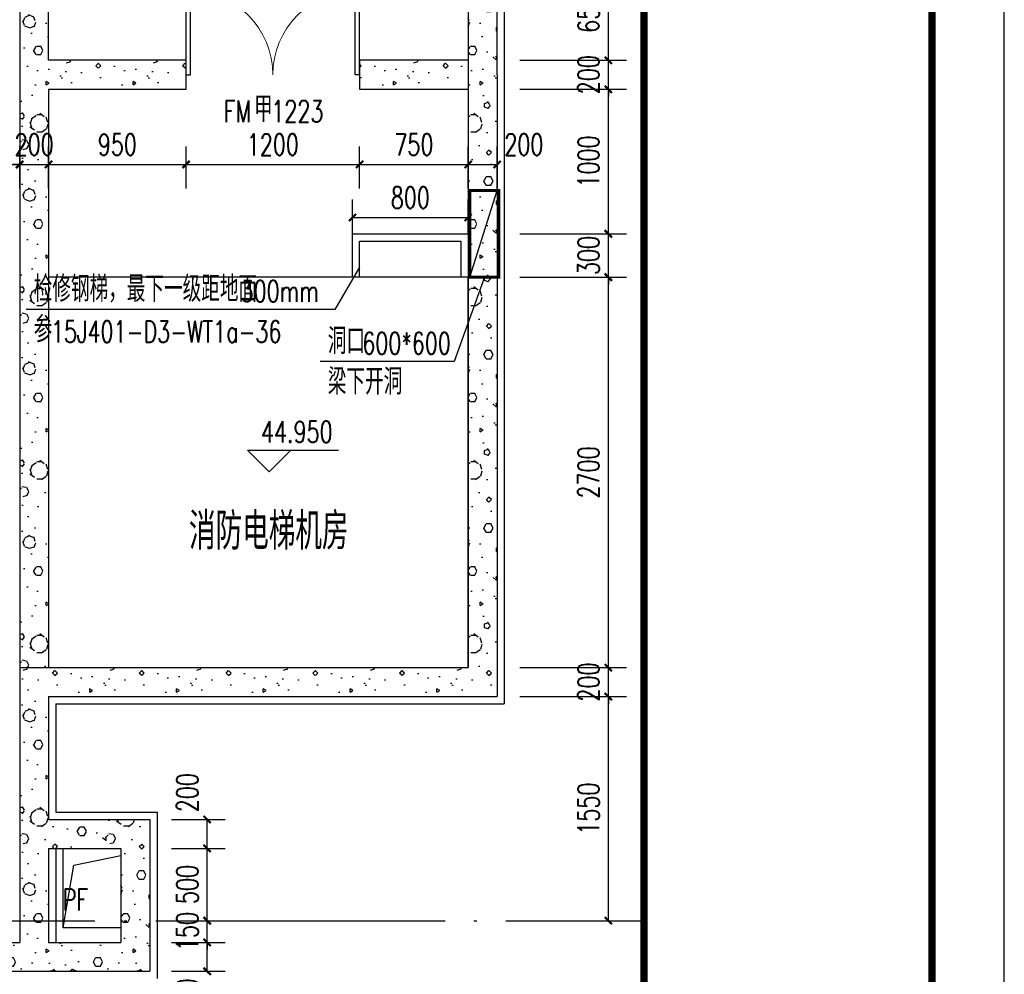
# Model space of a CAD drawing. Extents: x 797781 to 1255204, y 21234 to 1024248.
# Tile 836 of 1056: x 1181403 to 1188209, y 520887 to 527489. Entities that reach past the tile are written whole.
import ezdxf

# ---------------------------------------------------------------- set-up
doc = ezdxf.new("R2010")
doc.units = 0
doc.header["$LTSCALE"] = 1000
doc.header["$MEASUREMENT"] = 0
doc.linetypes.add('230303生产综合楼-平面图_t8$0$DOTE', pattern=[2.42, 2, -0.2, 0.02, -0.2])
for name, color, linetype in [('230303生产综合楼-平面图_t8$0$AXIS', 3, 'Continuous'), ('230303生产综合楼-平面图_t8$0$DIM_ELEV', 3, 'Continuous'), ('230303生产综合楼-平面图_t8$0$DOOR_FIRE', 4, 'Continuous'), ('230303生产综合楼-平面图_t8$0$DOOR_FIRE_TEXT', 7, 'Continuous'), ('230303生产综合楼-平面图_t8$0$DOTE', 1, '230303生产综合楼-平面图_t8$0$DOTE'), ('230303生产综合楼-平面图_t8$0$H-楼板留洞', 6, 'Continuous'), ('230303生产综合楼-平面图_t8$0$PUB_DIM', 3, 'Continuous'), ('230303生产综合楼-平面图_t8$0$PUB_HATCH', 8, 'Continuous'), ('230303生产综合楼-平面图_t8$0$PUB_TEXT', 7, 'Continuous'), ('230303生产综合楼-平面图_t8$0$SURFACE', 6, 'Continuous'), ('230303生产综合楼-平面图_t8$0$WALL', 40, 'Continuous'), ('230303生产综合楼-平面图_t8$0$条件', 7, 'Continuous'), ('230303生产综合楼-平面图_t8$0$板洞', 6, 'Continuous'), ('DIM_LEAD', 3, 'Continuous'), ('PUB_TEXT', 7, 'Continuous'), ('PUB_TITLE', 4, 'Continuous')]:
    doc.layers.add(name, color=color, linetype=linetype)
doc.styles.add('230303生产综合楼-平面图_t8$0$_TCH_DIM', font='SIMPLEX', dxfattribs={"bigfont": 'GBCBIG'})
doc.styles.add('230303生产综合楼-平面图_T8$0$_TCH_DIM_T3', font='SIMPLEX', dxfattribs={"width": 0.705882, "bigfont": 'GBCBIG'})
doc.styles.add('230303生产综合楼-平面图_t8$0$_TCH_WINDOW', font='SIMPLEX', dxfattribs={"height": 3.5, "bigfont": 'GBCBIG'})
doc.styles.add('_TCH_DIM', font='SIMPLEX', dxfattribs={"bigfont": 'GBCBIG'})
doc.dimstyles.new('230303生产综合楼-平面图_T8$0$_TCH_ARCH&&50', dxfattribs={"dimtxt": 148.75, "dimasz": 50, "dimexe": 125, "dimexo": 150, "dimgap": 63.125, "dimtad": 1, "dimdec": 0, "dimzin": 0, "dimdsep": 46, "dimtxsty": '230303生产综合楼-平面图_T8$0$_TCH_DIM_T3', "dimblk": '230303生产综合楼-平面图_t8$0$_ArchTick', "dimcen": 0.09, "dimclrt": 7, "dimazin": 2, "dimtfac": 1, "dimtdec": 0, "dimtix": 1, "dimtmove": 2, "dimatfit": 3, "dimfxl": 1, "dimtolj": 1, "dimtzin": 0, "dimarcsym": 0})
pattern_1 = [(0, (177, -183), (300, 600), [0, -600]), (0, (-174, -264), (300, 600), [0, -600]), (0, (21, -270), (300, 600), [0, -600]), (0, (234, -93), (300, 600), [0, -600]), (0, (-15, -300), (300, 600), [0, -600]), (0, (294, 285), (300, 600), [0, -600]), (0, (111, 237), (300, 600), [0, -600]), (0, (207, 162), (300, 600), [0, -600]), (0, (-282, 150), (300, 600), [0, -600]), (0, (12, 123), (300, 600), [0, -600]), (0, (-102, -30), (300, 600), [0, -600]), (0, (-96, -255), (300, 600), [0, -600]), (0, (129, -279), (300, 600), [0, -600]), (0, (294, -15), (300, 600), [0, -600]), (0, (-267, -108), (300, 600), [0, -600]), (0, (-216, -6), (300, 600), [0, -600]), (0, (18, -48), (300, 600), [0, -600]), (0, (-66, -135), (300, 600), [0, -600]), (0, (-114, 63), (300, 600), [0, -600]), (0, (-39, 288), (300, 600), [0, -600]), (0, (-243, -234), (300, 600), [0, -600]), (0, (87, 165), (300, 600), [0, -600]), (0, (-192, 174), (300, 600), [0, -600]), (0, (-240, 252), (300, 600), [0, -600]), (130.601294, (257.143, 97.143), (-1499.9999834, 1800.0000079), [26.34155, -11037.111]), (18.434949, (214.29, 108.57), (1499.9999945, 599.9999956), [27.10524, -3767.6279]), (90, (214.3, 82.86), (300, 600), [25.71428, -1174.28565]), (161.565051, (240, 74.29), (-1500.0000076, 599.999955), [27.10524, -3767.6279]), (53.130102, (240, 74.29), (300.000001, 600), [28.57143, -2971.4285]), (135, (262.86, -231.43), (-300.000036, 599.99996), [24.24366, -1672.8126]), (45, (228.57, -231.43), (299.999998, 599.999998), [24.24366, -1672.8126]), (135, (245.71, -248.57), (-300.000036, 599.99996), [24.24366, -1672.8126]), (45, (245.71, -248.57), (299.999998, 599.999998), [24.24366, -1672.8126]), (116.56505, (-25.7, 171.43), (-5e-05, 1199.99997), [31.94383, -638.8765]), (180, (-40, 200), (-300, 600), [34.28572, -565.71425]), (63.43495, (-88.57, 171.43), (3e-06, 1200), [31.94383, -638.8765]), (116.56505, (-74.3, 142.86), (-5e-05, 1199.99997), [31.94383, -638.8765]), (0, (-74.3, 142.86), (300, 600), [34.28572, -565.71425]), (63.43495, (-40, 142.86), (3e-06, 1200), [31.94383, -638.8765]), (107.102728, (200, -31.429), (-899.9999656, 3000.00000484), [38.86135, -16282.9025]), (143.972626, (188.57, 5.714), (-5699.9999277, 4199.9999952), [38.86135, -8122.02]), (180, (157.14, 28.6), (-300, 600), [37.14286, -562.8571]), (36.0273733, (88.57, 5.714), (5699.9999579, 4199.9999547), [38.86135, -8122.02]), (71.565051, (77.14, -28.57), (900.0000046, 2999.999995), [36.14032, -3758.5928]), (107.102728, (88.571, -65.714), (-899.9999656, 3000.00000484), [38.86135, -16282.9025]), (143.972626, (120, -88.57), (-5699.9999277, 4199.9999952), [38.86135, -8122.02]), (0, (120, -88.6), (300, 600), [37.14286, -562.8571]), (36.0273733, (157.143, -88.57), (5699.9999579, 4199.9999547), [38.86135, -8122.02]), (71.565051, (188.57, -65.71), (900.0000046, 2999.999995), [36.14032, -3758.5928]), (150.255118, (205.714, 248.57), (-900.000002, 599.9999926), [23.03502, -4814.3196]), (90, (185.7, 237.14), (300, 600), [22.85714, -1177.14275]), (29.744881, (185.714, 237.14), (900.0000005, 599.999997), [23.03502, -4814.3196]), (116.56505, (65.7, -177.14), (-5e-05, 1199.99997), [31.94383, -638.8765]), (168.690067, (51.43, -148.57), (-2700.000002, 599.999985), [29.13725, -6089.6855]), (41.185925, (0, -162.857), (7499.99995456, 6599.9999423), [30.37184, -12725.802]), (90, (0, -191.43), (300, 600), [28.57143, -1171.4285]), (138.814074, (22.857, -211.429), (-7499.9998667, 6600.00004204), [30.37184, -12725.802]), (16.6992442, (22.857, -211.429), (9899.9999255, 2999.9999686), [29.82945, -12498.5375]), (60.945396, (51.43, -202.857), (299.9999992, 599.9999947), [29.41609, -12325.3395]), (109.983106, (-185.714, 74.286), (-1500.00000565, 4199.9999889), [33.442, -14012.1975]), (155.556045, (-197.143, 105.714), (-3900.00001487, 1799.9999626), [34.52299, -14465.1315]), (24.4439547, (-260, 105.714), (3900.00000195, 1799.99999134), [34.52299, -14465.1315]), (70.0168934, (-271.429, 74.286), (1500.0000045, 4199.9999896), [33.442, -14012.1975]), (109.983106, (-260, 42.857), (-1500.00000565, 4199.9999889), [33.442, -14012.1975]), (160.016893, (-228.57, 31.43), (-1500.0000009, 599.9999727), [33.442, -6989.3775]), (19.9831065, (-228.57, 31.43), (1499.9999918, 599.999999), [33.442, -6989.3775]), (70.0168934, (-197.143, 42.857), (1500.0000045, 4199.9999896), [33.442, -14012.1975]), (122.005383, (37.14, 20), (-300.0000403, 599.9999694), [26.95423, -5633.434]), (18.434949, (-2.86, 34.29), (1499.9999945, 599.9999956), [27.10524, -3767.6279]), (90, (-2.86, 8.57), (300, 600), [25.71428, -1174.28565]), (161.565051, (22.86, 0), (-1500.0000076, 599.999955), [27.10524, -3767.6279]), (54.4623222, (22.857, 0), (2099.999997, 2999.9999955), [24.57807, -10298.2115]), (116.56505, (-137.14, -125.7), (-5e-05, 1199.99997), [31.94383, -638.8765]), (180, (-151.4, -97.14), (-300, 600), [31.42857, -568.5714]), (59.0362434, (-200, -125.714), (300.000001, 599.999997), [33.31973, -6963.822]), (120.963756, (-182.857, -154.286), (-300.000041, 599.9999724), [33.31973, -6963.822]), (0, (-182.86, -154.3), (300, 600), [31.42857, -568.5714]), (63.43495, (-151.43, -154.3), (3e-06, 1200), [31.94383, -638.8765])]

# ---------------------------------------------------------------- blocks, each defined once
blk = doc.blocks.new('*U66')
at = {"layer": '230303生产综合楼-平面图_t8$0$H-楼板留洞', "ltscale": 0.5, "const_width": 20}
blk.add_lwpolyline([(10.6, 200), (10.6, 0), (610.6, 0), (610.6, 200)], close=True, dxfattribs=at)
blk = doc.blocks.new('230303生产综合楼-平面图_t8$0$_ArchTick')
at = {"color": 0, "linetype": 'ByBlock', "const_width": 0.3}
blk.add_lwpolyline([(-0.5, -0.5), (0.5, 0.5)], dxfattribs=at)
blk = doc.blocks.new('*D3319')
at = {"layer": '230303生产综合楼-平面图_t8$0$AXIS', "color": 0, "lineweight": -2, "transparency": 16777216}
for p, q in [((1182453.2, 521107.7), (1182824.1, 521107.7)), ((1182699.1, 520907.7), (1182699.1, 521107.7)), ((1182453.2, 520907.7), (1182824.1, 520907.7))]:
    blk.add_line(p, q, dxfattribs=at)
at = {"layer": 'Defpoints', "color": 0, "transparency": 16777216}
for p in [(1182303.2, 521107.7), (1182699.1, 521107.7), (1182303.2, 520907.7)]:
    blk.add_point(p, dxfattribs=at)
at = {"layer": '230303生产综合楼-平面图_t8$0$AXIS', "color": 0, "lineweight": -2, "transparency": 16777216, "xscale": 50, "yscale": 50, "zscale": 50}
for p, rotation in [((1182699.1, 521107.7), 90), ((1182699.1, 520907.7), 270)]:
    blk.add_blockref('230303生产综合楼-平面图_t8$0$_ArchTick', p, dxfattribs=dict(at, rotation=rotation))
at = {"layer": '230303生产综合楼-平面图_t8$0$AXIS', "color": 7, "transparency": 16777216, "insert": (1182561.6, 520722.7), "char_height": 148.75, "attachment_point": 5, "rotation": 90, "style": '230303生产综合楼-平面图_T8$0$_TCH_DIM_T3'}
blk.add_mtext('\\A1;200', dxfattribs=at)
blk = doc.blocks.new('*D3320')
at = {"layer": '230303生产综合楼-平面图_t8$0$AXIS', "color": 0, "lineweight": -2, "transparency": 16777216}
for p, q in [((1182699.1, 521257.7), (1182699.1, 521307.7)), ((1182453.2, 521257.7), (1182824.1, 521257.7)), ((1182699.1, 521107.7), (1182699.1, 521257.7)), ((1182453.2, 521107.7), (1182824.1, 521107.7)), ((1182699.1, 521107.7), (1182699.1, 521057.7))]:
    blk.add_line(p, q, dxfattribs=at)
at = {"layer": 'Defpoints', "color": 0, "transparency": 16777216}
for p in [(1182303.2, 521257.7), (1182699.1, 521257.7), (1182303.2, 521107.7)]:
    blk.add_point(p, dxfattribs=at)
at = {"layer": '230303生产综合楼-平面图_t8$0$AXIS', "color": 0, "lineweight": -2, "transparency": 16777216, "xscale": 50, "yscale": 50, "zscale": 50}
for p, rotation in [((1182699.1, 521257.7), 270), ((1182699.1, 521107.7), 90)]:
    blk.add_blockref('230303生产综合楼-平面图_t8$0$_ArchTick', p, dxfattribs=dict(at, rotation=rotation))
at = {"layer": '230303生产综合楼-平面图_t8$0$AXIS', "color": 7, "transparency": 16777216, "insert": (1182561.6, 521182.7), "char_height": 148.75, "attachment_point": 5, "rotation": 90, "style": '230303生产综合楼-平面图_T8$0$_TCH_DIM_T3'}
blk.add_mtext('\\A1;150', dxfattribs=at)
blk = doc.blocks.new('*D3321')
at = {"layer": '230303生产综合楼-平面图_t8$0$AXIS', "color": 0, "lineweight": -2, "transparency": 16777216}
for p, q in [((1182453.2, 521757.7), (1182824.1, 521757.7)), ((1182699.1, 521257.7), (1182699.1, 521757.7)), ((1182453.2, 521257.7), (1182824.1, 521257.7))]:
    blk.add_line(p, q, dxfattribs=at)
at = {"layer": 'Defpoints', "color": 0, "transparency": 16777216}
for p in [(1182303.2, 521757.7), (1182699.1, 521757.7), (1182303.2, 521257.7)]:
    blk.add_point(p, dxfattribs=at)
at = {"layer": '230303生产综合楼-平面图_t8$0$AXIS', "color": 0, "lineweight": -2, "transparency": 16777216, "xscale": 50, "yscale": 50, "zscale": 50}
for p, rotation in [((1182699.1, 521757.7), 90), ((1182699.1, 521257.7), 270)]:
    blk.add_blockref('230303生产综合楼-平面图_t8$0$_ArchTick', p, dxfattribs=dict(at, rotation=rotation))
at = {"layer": '230303生产综合楼-平面图_t8$0$AXIS', "color": 7, "transparency": 16777216, "insert": (1182561.6, 521507.7), "char_height": 148.75, "attachment_point": 5, "rotation": 90, "style": '230303生产综合楼-平面图_T8$0$_TCH_DIM_T3'}
blk.add_mtext('\\A1;500', dxfattribs=at)
blk = doc.blocks.new('*D3322')
at = {"layer": '230303生产综合楼-平面图_t8$0$AXIS', "color": 0, "lineweight": -2, "transparency": 16777216}
for p, q in [((1182453.2, 521957.7), (1182824.1, 521957.7)), ((1182699.1, 521757.7), (1182699.1, 521957.7)), ((1182453.2, 521757.7), (1182824.1, 521757.7))]:
    blk.add_line(p, q, dxfattribs=at)
at = {"layer": 'Defpoints', "color": 0, "transparency": 16777216}
for p in [(1182303.2, 521957.7), (1182699.1, 521957.7), (1182303.2, 521757.7)]:
    blk.add_point(p, dxfattribs=at)
at = {"layer": '230303生产综合楼-平面图_t8$0$AXIS', "color": 0, "lineweight": -2, "transparency": 16777216, "xscale": 50, "yscale": 50, "zscale": 50}
for p, rotation in [((1182699.1, 521957.7), 90), ((1182699.1, 521757.7), 270)]:
    blk.add_blockref('230303生产综合楼-平面图_t8$0$_ArchTick', p, dxfattribs=dict(at, rotation=rotation))
at = {"layer": '230303生产综合楼-平面图_t8$0$AXIS', "color": 7, "transparency": 16777216, "insert": (1182561.6, 522142.7), "char_height": 148.75, "attachment_point": 5, "rotation": 90, "style": '230303生产综合楼-平面图_T8$0$_TCH_DIM_T3'}
blk.add_mtext('\\A1;200', dxfattribs=at)
blk = doc.blocks.new('*D4172')
at = {"layer": '230303生产综合楼-平面图_t8$0$PUB_DIM', "color": 0, "lineweight": -2, "transparency": 16777216}
for p, q in [((1183703.2, 526007.7), (1183703.2, 526245.7)), ((1184503.2, 526007.7), (1184503.2, 526245.7)), ((1183703.2, 526120.7), (1184503.2, 526120.7))]:
    blk.add_line(p, q, dxfattribs=at)
at = {"layer": 'Defpoints', "color": 0, "transparency": 16777216}
for p in [(1184503.2, 526120.7), (1183703.2, 525857.7), (1184503.2, 525857.7)]:
    blk.add_point(p, dxfattribs=at)
at = {"layer": '230303生产综合楼-平面图_t8$0$PUB_DIM', "color": 0, "lineweight": -2, "transparency": 16777216, "xscale": 50, "yscale": 50, "zscale": 50, "rotation": 180}
blk.add_blockref('230303生产综合楼-平面图_t8$0$_ArchTick', (1183703.2, 526120.7), dxfattribs=at)
at = {"layer": '230303生产综合楼-平面图_t8$0$PUB_DIM', "color": 0, "lineweight": -2, "transparency": 16777216, "xscale": 50, "yscale": 50, "zscale": 50}
blk.add_blockref('230303生产综合楼-平面图_t8$0$_ArchTick', (1184503.2, 526120.7), dxfattribs=at)
at = {"layer": '230303生产综合楼-平面图_t8$0$PUB_DIM', "color": 7, "transparency": 16777216, "insert": (1184103.2, 526258.2), "char_height": 148.75, "attachment_point": 5, "style": '230303生产综合楼-平面图_T8$0$_TCH_DIM_T3'}
blk.add_mtext('\\A1;800', dxfattribs=at)
blk = doc.blocks.new('*D4236')
at = {"layer": '230303生产综合楼-平面图_t8$0$PUB_DIM', "color": 0, "lineweight": -2, "transparency": 16777216}
for p, q in [((1184860.9, 522807.7), (1185597.3, 522807.7)), ((1185472.3, 521257.7), (1185472.3, 522807.7)), ((1184860.9, 521257.7), (1185597.3, 521257.7))]:
    blk.add_line(p, q, dxfattribs=at)
at = {"layer": 'Defpoints', "color": 0, "transparency": 16777216}
for p in [(1184710.9, 522807.7), (1185472.3, 522807.7), (1184710.9, 521257.7)]:
    blk.add_point(p, dxfattribs=at)
at = {"layer": '230303生产综合楼-平面图_t8$0$PUB_DIM', "color": 0, "lineweight": -2, "transparency": 16777216, "xscale": 50, "yscale": 50, "zscale": 50}
for p, rotation in [((1185472.3, 522807.7), 90), ((1185472.3, 521257.7), 270)]:
    blk.add_blockref('230303生产综合楼-平面图_t8$0$_ArchTick', p, dxfattribs=dict(at, rotation=rotation))
at = {"layer": '230303生产综合楼-平面图_t8$0$PUB_DIM', "color": 7, "transparency": 16777216, "insert": (1185334.8, 522032.7), "char_height": 148.75, "attachment_point": 5, "rotation": 90, "style": '230303生产综合楼-平面图_T8$0$_TCH_DIM_T3'}
blk.add_mtext('\\A1;1550', dxfattribs=at)
blk = doc.blocks.new('*D4237')
at = {"layer": '230303生产综合楼-平面图_t8$0$PUB_DIM', "color": 0, "lineweight": -2, "transparency": 16777216}
for p, q in [((1185472.3, 523007.7), (1185472.3, 523057.7)), ((1184860.9, 523007.7), (1185597.3, 523007.7)), ((1185472.3, 522807.7), (1185472.3, 523007.7)), ((1184860.9, 522807.7), (1185597.3, 522807.7)), ((1185472.3, 522807.7), (1185472.3, 522757.7))]:
    blk.add_line(p, q, dxfattribs=at)
at = {"layer": 'Defpoints', "color": 0, "transparency": 16777216}
for p in [(1184710.9, 523007.7), (1185472.3, 523007.7), (1184710.9, 522807.7)]:
    blk.add_point(p, dxfattribs=at)
at = {"layer": '230303生产综合楼-平面图_t8$0$PUB_DIM', "color": 0, "lineweight": -2, "transparency": 16777216, "xscale": 50, "yscale": 50, "zscale": 50}
for p, rotation in [((1185472.3, 523007.7), 270), ((1185472.3, 522807.7), 90)]:
    blk.add_blockref('230303生产综合楼-平面图_t8$0$_ArchTick', p, dxfattribs=dict(at, rotation=rotation))
at = {"layer": '230303生产综合楼-平面图_t8$0$PUB_DIM', "color": 7, "transparency": 16777216, "insert": (1185334.8, 522907.7), "char_height": 148.75, "attachment_point": 5, "rotation": 90, "style": '230303生产综合楼-平面图_T8$0$_TCH_DIM_T3'}
blk.add_mtext('\\A1;200', dxfattribs=at)
blk = doc.blocks.new('*D4238')
at = {"layer": '230303生产综合楼-平面图_t8$0$PUB_DIM', "color": 0, "lineweight": -2, "transparency": 16777216}
for p, q in [((1184860.9, 525707.7), (1185597.3, 525707.7)), ((1185472.3, 523007.7), (1185472.3, 525707.7)), ((1184860.9, 523007.7), (1185597.3, 523007.7))]:
    blk.add_line(p, q, dxfattribs=at)
at = {"layer": 'Defpoints', "color": 0, "transparency": 16777216}
for p in [(1184710.9, 525707.7), (1185472.3, 525707.7), (1184710.9, 523007.7)]:
    blk.add_point(p, dxfattribs=at)
at = {"layer": '230303生产综合楼-平面图_t8$0$PUB_DIM', "color": 0, "lineweight": -2, "transparency": 16777216, "xscale": 50, "yscale": 50, "zscale": 50}
for p, rotation in [((1185472.3, 525707.7), 90), ((1185472.3, 523007.7), 270)]:
    blk.add_blockref('230303生产综合楼-平面图_t8$0$_ArchTick', p, dxfattribs=dict(at, rotation=rotation))
at = {"layer": '230303生产综合楼-平面图_t8$0$PUB_DIM', "color": 7, "transparency": 16777216, "insert": (1185334.8, 524357.7), "char_height": 148.75, "attachment_point": 5, "rotation": 90, "style": '230303生产综合楼-平面图_T8$0$_TCH_DIM_T3'}
blk.add_mtext('\\A1;2700', dxfattribs=at)
blk = doc.blocks.new('*D4239')
at = {"layer": '230303生产综合楼-平面图_t8$0$PUB_DIM', "color": 0, "lineweight": -2, "transparency": 16777216}
for p, q in [((1185472.3, 526007.7), (1185472.3, 526057.7)), ((1184860.9, 526007.7), (1185597.3, 526007.7)), ((1185472.3, 525707.7), (1185472.3, 526007.7)), ((1184860.9, 525707.7), (1185597.3, 525707.7)), ((1185472.3, 525707.7), (1185472.3, 525657.7))]:
    blk.add_line(p, q, dxfattribs=at)
at = {"layer": 'Defpoints', "color": 0, "transparency": 16777216}
for p in [(1184710.9, 526007.7), (1185472.3, 526007.7), (1184710.9, 525707.7)]:
    blk.add_point(p, dxfattribs=at)
at = {"layer": '230303生产综合楼-平面图_t8$0$PUB_DIM', "color": 0, "lineweight": -2, "transparency": 16777216, "xscale": 50, "yscale": 50, "zscale": 50}
for p, rotation in [((1185472.3, 526007.7), 270), ((1185472.3, 525707.7), 90)]:
    blk.add_blockref('230303生产综合楼-平面图_t8$0$_ArchTick', p, dxfattribs=dict(at, rotation=rotation))
at = {"layer": '230303生产综合楼-平面图_t8$0$PUB_DIM', "color": 7, "transparency": 16777216, "insert": (1185334.8, 525857.7), "char_height": 148.75, "attachment_point": 5, "rotation": 90, "style": '230303生产综合楼-平面图_T8$0$_TCH_DIM_T3'}
blk.add_mtext('\\A1;300', dxfattribs=at)
blk = doc.blocks.new('*D4240')
at = {"layer": '230303生产综合楼-平面图_t8$0$PUB_DIM', "color": 0, "lineweight": -2, "transparency": 16777216}
for p, q in [((1184860.9, 527007.7), (1185597.3, 527007.7)), ((1185472.3, 526007.7), (1185472.3, 527007.7)), ((1184860.9, 526007.7), (1185597.3, 526007.7))]:
    blk.add_line(p, q, dxfattribs=at)
at = {"layer": 'Defpoints', "color": 0, "transparency": 16777216}
for p in [(1184710.9, 527007.7), (1185472.3, 527007.7), (1184710.9, 526007.7)]:
    blk.add_point(p, dxfattribs=at)
at = {"layer": '230303生产综合楼-平面图_t8$0$PUB_DIM', "color": 0, "lineweight": -2, "transparency": 16777216, "xscale": 50, "yscale": 50, "zscale": 50}
for p, rotation in [((1185472.3, 527007.7), 90), ((1185472.3, 526007.7), 270)]:
    blk.add_blockref('230303生产综合楼-平面图_t8$0$_ArchTick', p, dxfattribs=dict(at, rotation=rotation))
at = {"layer": '230303生产综合楼-平面图_t8$0$PUB_DIM', "color": 7, "transparency": 16777216, "insert": (1185334.8, 526507.7), "char_height": 148.75, "attachment_point": 5, "rotation": 90, "style": '230303生产综合楼-平面图_T8$0$_TCH_DIM_T3'}
blk.add_mtext('\\A1;1000', dxfattribs=at)
blk = doc.blocks.new('*D4241')
at = {"layer": '230303生产综合楼-平面图_t8$0$PUB_DIM', "color": 0, "lineweight": -2, "transparency": 16777216}
for p, q in [((1185472.3, 527207.7), (1185472.3, 527257.7)), ((1184860.9, 527207.7), (1185597.3, 527207.7)), ((1185472.3, 527007.7), (1185472.3, 527207.7)), ((1184860.9, 527007.7), (1185597.3, 527007.7)), ((1185472.3, 527007.7), (1185472.3, 526957.7))]:
    blk.add_line(p, q, dxfattribs=at)
at = {"layer": 'Defpoints', "color": 0, "transparency": 16777216}
for p in [(1184710.9, 527207.7), (1185472.3, 527207.7), (1184710.9, 527007.7)]:
    blk.add_point(p, dxfattribs=at)
at = {"layer": '230303生产综合楼-平面图_t8$0$PUB_DIM', "color": 0, "lineweight": -2, "transparency": 16777216, "xscale": 50, "yscale": 50, "zscale": 50}
for p, rotation in [((1185472.3, 527207.7), 270), ((1185472.3, 527007.7), 90)]:
    blk.add_blockref('230303生产综合楼-平面图_t8$0$_ArchTick', p, dxfattribs=dict(at, rotation=rotation))
at = {"layer": '230303生产综合楼-平面图_t8$0$PUB_DIM', "color": 7, "transparency": 16777216, "insert": (1185334.8, 527107.7), "char_height": 148.75, "attachment_point": 5, "rotation": 90, "style": '230303生产综合楼-平面图_T8$0$_TCH_DIM_T3'}
blk.add_mtext('\\A1;200', dxfattribs=at)
blk = doc.blocks.new('*D4242')
at = {"layer": '230303生产综合楼-平面图_t8$0$PUB_DIM', "color": 0, "lineweight": -2, "transparency": 16777216}
for p, q in [((1184860.9, 527857.7), (1185597.3, 527857.7)), ((1185472.3, 527207.7), (1185472.3, 527857.7)), ((1184860.9, 527207.7), (1185597.3, 527207.7))]:
    blk.add_line(p, q, dxfattribs=at)
at = {"layer": 'Defpoints', "color": 0, "transparency": 16777216}
for p in [(1184710.9, 527857.7), (1185472.3, 527857.7), (1184710.9, 527207.7)]:
    blk.add_point(p, dxfattribs=at)
at = {"layer": '230303生产综合楼-平面图_t8$0$PUB_DIM', "color": 0, "lineweight": -2, "transparency": 16777216, "xscale": 50, "yscale": 50, "zscale": 50}
for p, rotation in [((1185472.3, 527857.7), 90), ((1185472.3, 527207.7), 270)]:
    blk.add_blockref('230303生产综合楼-平面图_t8$0$_ArchTick', p, dxfattribs=dict(at, rotation=rotation))
at = {"layer": '230303生产综合楼-平面图_t8$0$PUB_DIM', "color": 7, "transparency": 16777216, "insert": (1185334.8, 527532.7), "char_height": 148.75, "attachment_point": 5, "rotation": 90, "style": '230303生产综合楼-平面图_T8$0$_TCH_DIM_T3'}
blk.add_mtext('\\A1;650', dxfattribs=at)
blk = doc.blocks.new('*D4251')
at = {"layer": '230303生产综合楼-平面图_t8$0$PUB_DIM', "color": 0, "lineweight": -2, "transparency": 16777216}
for p, q in [((1180053.2, 526322.2), (1180053.2, 526612.3)), ((1181403.2, 526322.2), (1181403.2, 526612.3)), ((1180053.2, 526487.3), (1181403.2, 526487.3))]:
    blk.add_line(p, q, dxfattribs=at)
at = {"layer": 'Defpoints', "color": 0, "transparency": 16777216}
for p in [(1181403.2, 526487.3), (1180053.2, 526172.2), (1181403.2, 526172.2)]:
    blk.add_point(p, dxfattribs=at)
at = {"layer": '230303生产综合楼-平面图_t8$0$PUB_DIM', "color": 0, "lineweight": -2, "transparency": 16777216, "xscale": 50, "yscale": 50, "zscale": 50, "rotation": 180}
blk.add_blockref('230303生产综合楼-平面图_t8$0$_ArchTick', (1180053.2, 526487.3), dxfattribs=at)
at = {"layer": '230303生产综合楼-平面图_t8$0$PUB_DIM', "color": 0, "lineweight": -2, "transparency": 16777216, "xscale": 50, "yscale": 50, "zscale": 50}
blk.add_blockref('230303生产综合楼-平面图_t8$0$_ArchTick', (1181403.2, 526487.3), dxfattribs=at)
at = {"layer": '230303生产综合楼-平面图_t8$0$PUB_DIM', "color": 7, "transparency": 16777216, "insert": (1180728.2, 526624.8), "char_height": 148.75, "attachment_point": 5, "style": '230303生产综合楼-平面图_T8$0$_TCH_DIM_T3'}
blk.add_mtext('\\A1;1350', dxfattribs=at)
blk = doc.blocks.new('*D4252')
at = {"layer": '230303生产综合楼-平面图_t8$0$PUB_DIM', "color": 0, "lineweight": -2, "transparency": 16777216}
for p, q in [((1181403.2, 526322.2), (1181403.2, 526612.3)), ((1181603.2, 526322.2), (1181603.2, 526612.3)), ((1181403.2, 526487.3), (1181353.2, 526487.3)), ((1181403.2, 526487.3), (1181603.2, 526487.3)), ((1181603.2, 526487.3), (1181653.2, 526487.3))]:
    blk.add_line(p, q, dxfattribs=at)
at = {"layer": 'Defpoints', "color": 0, "transparency": 16777216}
for p in [(1181603.2, 526487.3), (1181403.2, 526172.2), (1181603.2, 526172.2)]:
    blk.add_point(p, dxfattribs=at)
at = {"layer": '230303生产综合楼-平面图_t8$0$PUB_DIM', "color": 0, "lineweight": -2, "transparency": 16777216, "xscale": 50, "yscale": 50, "zscale": 50}
blk.add_blockref('230303生产综合楼-平面图_t8$0$_ArchTick', (1181403.2, 526487.3), dxfattribs=at)
at = {"layer": '230303生产综合楼-平面图_t8$0$PUB_DIM', "color": 0, "lineweight": -2, "transparency": 16777216, "xscale": 50, "yscale": 50, "zscale": 50, "rotation": 180}
blk.add_blockref('230303生产综合楼-平面图_t8$0$_ArchTick', (1181603.2, 526487.3), dxfattribs=at)
at = {"layer": '230303生产综合楼-平面图_t8$0$PUB_DIM', "color": 7, "transparency": 16777216, "insert": (1181503.2, 526624.8), "char_height": 148.75, "attachment_point": 5, "style": '230303生产综合楼-平面图_T8$0$_TCH_DIM_T3'}
blk.add_mtext('\\A1;200', dxfattribs=at)
blk = doc.blocks.new('*D4253')
at = {"layer": '230303生产综合楼-平面图_t8$0$PUB_DIM', "color": 0, "lineweight": -2, "transparency": 16777216}
for p, q in [((1181603.2, 526322.2), (1181603.2, 526612.3)), ((1182553.2, 526322.2), (1182553.2, 526612.3)), ((1181603.2, 526487.3), (1182553.2, 526487.3))]:
    blk.add_line(p, q, dxfattribs=at)
at = {"layer": 'Defpoints', "color": 0, "transparency": 16777216}
for p in [(1182553.2, 526487.3), (1181603.2, 526172.2), (1182553.2, 526172.2)]:
    blk.add_point(p, dxfattribs=at)
at = {"layer": '230303生产综合楼-平面图_t8$0$PUB_DIM', "color": 0, "lineweight": -2, "transparency": 16777216, "xscale": 50, "yscale": 50, "zscale": 50, "rotation": 180}
blk.add_blockref('230303生产综合楼-平面图_t8$0$_ArchTick', (1181603.2, 526487.3), dxfattribs=at)
at = {"layer": '230303生产综合楼-平面图_t8$0$PUB_DIM', "color": 0, "lineweight": -2, "transparency": 16777216, "xscale": 50, "yscale": 50, "zscale": 50}
blk.add_blockref('230303生产综合楼-平面图_t8$0$_ArchTick', (1182553.2, 526487.3), dxfattribs=at)
at = {"layer": '230303生产综合楼-平面图_t8$0$PUB_DIM', "color": 7, "transparency": 16777216, "insert": (1182078.2, 526624.8), "char_height": 148.75, "attachment_point": 5, "style": '230303生产综合楼-平面图_T8$0$_TCH_DIM_T3'}
blk.add_mtext('\\A1;950', dxfattribs=at)
blk = doc.blocks.new('*D4254')
at = {"layer": '230303生产综合楼-平面图_t8$0$PUB_DIM', "color": 0, "lineweight": -2, "transparency": 16777216}
for p, q in [((1182553.2, 526322.2), (1182553.2, 526612.3)), ((1183753.2, 526322.2), (1183753.2, 526612.3)), ((1182553.2, 526487.3), (1183753.2, 526487.3))]:
    blk.add_line(p, q, dxfattribs=at)
at = {"layer": 'Defpoints', "color": 0, "transparency": 16777216}
for p in [(1183753.2, 526487.3), (1182553.2, 526172.2), (1183753.2, 526172.2)]:
    blk.add_point(p, dxfattribs=at)
at = {"layer": '230303生产综合楼-平面图_t8$0$PUB_DIM', "color": 0, "lineweight": -2, "transparency": 16777216, "xscale": 50, "yscale": 50, "zscale": 50, "rotation": 180}
blk.add_blockref('230303生产综合楼-平面图_t8$0$_ArchTick', (1182553.2, 526487.3), dxfattribs=at)
at = {"layer": '230303生产综合楼-平面图_t8$0$PUB_DIM', "color": 0, "lineweight": -2, "transparency": 16777216, "xscale": 50, "yscale": 50, "zscale": 50}
blk.add_blockref('230303生产综合楼-平面图_t8$0$_ArchTick', (1183753.2, 526487.3), dxfattribs=at)
at = {"layer": '230303生产综合楼-平面图_t8$0$PUB_DIM', "color": 7, "transparency": 16777216, "insert": (1183153.2, 526624.8), "char_height": 148.75, "attachment_point": 5, "style": '230303生产综合楼-平面图_T8$0$_TCH_DIM_T3'}
blk.add_mtext('\\A1;1200', dxfattribs=at)
blk = doc.blocks.new('*D4255')
at = {"layer": '230303生产综合楼-平面图_t8$0$PUB_DIM', "color": 0, "lineweight": -2, "transparency": 16777216}
for p, q in [((1183753.2, 526322.2), (1183753.2, 526612.3)), ((1184503.2, 526322.2), (1184503.2, 526612.3)), ((1183753.2, 526487.3), (1184503.2, 526487.3))]:
    blk.add_line(p, q, dxfattribs=at)
at = {"layer": 'Defpoints', "color": 0, "transparency": 16777216}
for p in [(1184503.2, 526487.3), (1183753.2, 526172.2), (1184503.2, 526172.2)]:
    blk.add_point(p, dxfattribs=at)
at = {"layer": '230303生产综合楼-平面图_t8$0$PUB_DIM', "color": 0, "lineweight": -2, "transparency": 16777216, "xscale": 50, "yscale": 50, "zscale": 50, "rotation": 180}
blk.add_blockref('230303生产综合楼-平面图_t8$0$_ArchTick', (1183753.2, 526487.3), dxfattribs=at)
at = {"layer": '230303生产综合楼-平面图_t8$0$PUB_DIM', "color": 0, "lineweight": -2, "transparency": 16777216, "xscale": 50, "yscale": 50, "zscale": 50}
blk.add_blockref('230303生产综合楼-平面图_t8$0$_ArchTick', (1184503.2, 526487.3), dxfattribs=at)
at = {"layer": '230303生产综合楼-平面图_t8$0$PUB_DIM', "color": 7, "transparency": 16777216, "insert": (1184128.2, 526624.8), "char_height": 148.75, "attachment_point": 5, "style": '230303生产综合楼-平面图_T8$0$_TCH_DIM_T3'}
blk.add_mtext('\\A1;750', dxfattribs=at)
blk = doc.blocks.new('*D4256')
at = {"layer": '230303生产综合楼-平面图_t8$0$PUB_DIM', "color": 0, "lineweight": -2, "transparency": 16777216}
for p, q in [((1184503.2, 526322.2), (1184503.2, 526612.3)), ((1184703.2, 526322.2), (1184703.2, 526612.3)), ((1184503.2, 526487.3), (1184703.2, 526487.3))]:
    blk.add_line(p, q, dxfattribs=at)
at = {"layer": 'Defpoints', "color": 0, "transparency": 16777216}
for p in [(1184703.2, 526487.3), (1184503.2, 526172.2), (1184703.2, 526172.2)]:
    blk.add_point(p, dxfattribs=at)
at = {"layer": '230303生产综合楼-平面图_t8$0$PUB_DIM', "color": 0, "lineweight": -2, "transparency": 16777216, "xscale": 50, "yscale": 50, "zscale": 50, "rotation": 180}
blk.add_blockref('230303生产综合楼-平面图_t8$0$_ArchTick', (1184503.2, 526487.3), dxfattribs=at)
at = {"layer": '230303生产综合楼-平面图_t8$0$PUB_DIM', "color": 0, "lineweight": -2, "transparency": 16777216, "xscale": 50, "yscale": 50, "zscale": 50}
blk.add_blockref('230303生产综合楼-平面图_t8$0$_ArchTick', (1184703.2, 526487.3), dxfattribs=at)
at = {"layer": '230303生产综合楼-平面图_t8$0$PUB_DIM', "color": 7, "transparency": 16777216, "insert": (1184888.2, 526624.8), "char_height": 148.75, "attachment_point": 5, "style": '230303生产综合楼-平面图_T8$0$_TCH_DIM_T3'}
blk.add_mtext('\\A1;200', dxfattribs=at)
blk = doc.blocks.new('230303生产综合楼-平面图_t8$0$$DorLib2D$00000002')
for p, q in [((-0.5, 0), (-0.5, 0.4875)), ((-0.475, 0.4875), (-0.5, 0.4875)), ((-0.475, 0), (-0.475, 0.4875)), ((0.475, 0), (0.475, 0.4875)), ((0.475, 0.4875), (0.5, 0.4875)), ((0.5, 0), (0.5, 0.4875)), ((-0.5, 0), (-0.475, 0)), ((0.5, 0), (0.475, 0))]:
    blk.add_line(p, q)
at = {"lineweight": 13}
for centre, start, end in [((-0.4875, 0), 0, 88.5307), ((0.4875, 0), 91.4693, 180)]:
    blk.add_arc(centre, 0.4875, start, end, dxfattribs=at)

msp = doc.modelspace()

# ---------------------------------------------------------------- hatches: boundary and pattern name
at = {"layer": '230303生产综合楼-平面图_t8$0$PUB_HATCH'}
h = msp.add_hatch(dxfattribs=at)
h.set_pattern_fill('加气混凝土', color=256, scale=50, style=0)
h.set_pattern_definition(pattern_1)
h.paths.add_polyline_path([(1184703.2, 527107.7), (1184703.2, 527857.7), (1184503.2, 527857.7), (1184503.2, 527107.7)])
h = msp.add_hatch(dxfattribs=at)
h.set_pattern_fill('加气混凝土', color=256, scale=50, style=0)
h.set_pattern_definition(pattern_1)
h.paths.add_polyline_path([(1181603.2, 527207.7), (1181603.2, 527557.7), (1181403.2, 527557.7), (1181403.2, 527107.7), (1181536.5, 527107.7)])
h = msp.add_hatch(dxfattribs=at)
h.set_pattern_fill('加气混凝土', color=256, scale=50, style=0)
h.set_pattern_definition(pattern_1)
h.paths.add_polyline_path([(1181603.2, 527007.7), (1182553.2, 527007.7), (1182553.2, 527207.7), (1181603.2, 527207.7), (1181536.5, 527107.7)])
h = msp.add_hatch(dxfattribs=at)
h.set_pattern_fill('加气混凝土', color=256, scale=50, style=0)
h.set_pattern_definition(pattern_1)
h.paths.add_polyline_path([(1184503.2, 527207.7), (1183753.2, 527207.7), (1183753.2, 527007.7), (1184503.2, 527007.7)])
h = msp.add_hatch(dxfattribs=at)
h.set_pattern_fill('加气混凝土', color=256, scale=50, style=0)
h.set_pattern_definition(pattern_1)
h.paths.add_polyline_path([(1181536.5, 527107.7), (1181403.2, 527107.7), (1181403.2, 523007.7), (1181603.2, 523007.7), (1181603.2, 527007.7)])
h = msp.add_hatch(dxfattribs=at)
h.set_pattern_fill('加气混凝土', color=256, scale=50, style=0)
h.set_pattern_definition(pattern_1)
h.paths.add_polyline_path([(1184703.2, 527107.7), (1184503.2, 527107.7), (1184503.2, 523007.7), (1184703.2, 522807.7)])
h = msp.add_hatch(dxfattribs=at)
h.set_pattern_fill('加气混凝土', color=256, scale=50, style=0)
h.set_pattern_definition(pattern_1)
h.paths.add_polyline_path([(1181603.2, 522807.7), (1181403.2, 523007.7), (1181403.2, 521857.7), (1181536.5, 521857.7), (1181603.2, 521957.7)])
h = msp.add_hatch(dxfattribs=at)
h.set_pattern_fill('加气混凝土', color=256, scale=50, style=0)
h.set_pattern_definition(pattern_1)
h.paths.add_polyline_path([(1181403.2, 523007.7), (1181603.2, 522807.7), (1184703.2, 522807.7), (1184503.2, 523007.7)])
h = msp.add_hatch(dxfattribs=at)
h.set_pattern_fill('加气混凝土', color=256, scale=50, style=0)
h.set_pattern_definition(pattern_1)
h.paths.add_polyline_path([(1181536.5, 521857.7), (1181603.2, 521757.7), (1182103.2, 521757.7), (1182303.2, 521957.7), (1181603.2, 521957.7)])
h = msp.add_hatch(dxfattribs=at)
h.set_pattern_fill('加气混凝土', color=256, scale=50, style=0)
h.set_pattern_definition(pattern_1)
h.paths.add_polyline_path([(1182303.2, 521957.7), (1182103.2, 521757.7), (1182103.2, 521107.7), (1182303.2, 520907.7)])
h = msp.add_hatch(dxfattribs=at)
h.set_pattern_fill('加气混凝土', color=256, scale=50, style=0)
h.set_pattern_definition(pattern_1)
h.paths.add_polyline_path([(1181536.5, 521857.7), (1181403.2, 521857.7), (1181403.2, 521107.7), (1181503.2, 521041), (1181603.2, 521107.7), (1181603.2, 521757.7)])
h = msp.add_hatch(dxfattribs=at)
h.set_pattern_fill('加气混凝土', color=256, scale=50, style=0)
h.set_pattern_definition(pattern_1)
h.paths.add_polyline_path([(1178653.2, 521107.7), (1178653.2, 520907.7), (1181503.2, 520907.7), (1181503.2, 521041), (1181403.2, 521107.7)])
h = msp.add_hatch(dxfattribs=at)
h.set_pattern_fill('加气混凝土', color=256, scale=50, style=0)
h.set_pattern_definition(pattern_1)
h.paths.add_polyline_path([(1181503.2, 521041), (1181503.2, 520907.7), (1182303.2, 520907.7), (1182103.2, 521107.7), (1181603.2, 521107.7)])

# ---------------------------------------------------------------- linework, layer by layer
for points in [[(1183703.2, 525707.7), (1183703.2, 526007.7), (1184503.2, 526007.7), (1184503.2, 525707.7)], [(1183753.2, 525707.7), (1183753.2, 525957.7), (1184453.2, 525957.7), (1184453.2, 525707.7)]]:
    msp.add_lwpolyline(points)
at = {"layer": '230303生产综合楼-平面图_t8$0$DIM_ELEV'}
for p, q in [((1183128.2, 524361.1), (1182978.2, 524511.1)), ((1182978.2, 524511.1), (1183606.3, 524511.1)), ((1183128.2, 524361.1), (1183278.2, 524511.1))]:
    msp.add_line(p, q, dxfattribs=at)
at = {"layer": '230303生产综合楼-平面图_t8$0$DOTE'}
msp.add_line((1177503.2, 521257.7), (1185702.2, 521257.7), dxfattribs=at)
at = {"layer": '230303生产综合楼-平面图_t8$0$H-楼板留洞'}
msp.add_lwpolyline([(1181703.2, 521757.7), (1182103.2, 521757.7), (1182103.2, 521207.7), (1181703.2, 521207.7)], close=True, dxfattribs=at)
at = {"layer": '230303生产综合楼-平面图_t8$0$SURFACE'}
for p, q in [((1184753.2, 527857.7), (1184753.2, 527107.7)), ((1184753.2, 527107.7), (1184753.2, 522757.7)), ((1181653.2, 522757.7), (1181653.2, 522007.7)), ((1181653.2, 522757.7), (1184753.2, 522757.7)), ((1181653.2, 522007.7), (1182353.2, 522007.7)), ((1182353.2, 522007.7), (1182353.2, 520857.7)), ((1181653.2, 521757.7), (1181653.2, 521107.7))]:
    msp.add_line(p, q, dxfattribs=at)
at = {"layer": '230303生产综合楼-平面图_t8$0$WALL'}
for p, q in [((1184503.2, 527857.7), (1184503.2, 527107.7)), ((1184703.2, 527107.7), (1184703.2, 527857.7)), ((1181403.2, 527557.7), (1181403.2, 527107.7)), ((1181603.2, 527207.7), (1181603.2, 527557.7)), ((1182553.2, 527207.7), (1181603.2, 527207.7)), ((1182553.2, 527007.7), (1182553.2, 527207.7)), ((1184503.2, 527207.7), (1183753.2, 527207.7)), ((1183753.2, 527207.7), (1183753.2, 527007.7)), ((1181403.2, 527107.7), (1181403.2, 523007.7)), ((1184503.2, 527107.7), (1184503.2, 523007.7)), ((1184703.2, 527107.7), (1184703.2, 522807.7)), ((1181603.2, 527007.7), (1181603.2, 523007.7)), ((1181603.2, 527007.7), (1182553.2, 527007.7)), ((1183753.2, 527007.7), (1184503.2, 527007.7)), ((1181403.2, 523007.7), (1181403.2, 521857.7)), ((1181403.2, 523007.7), (1184503.2, 523007.7)), ((1181603.2, 522807.7), (1181603.2, 521957.7)), ((1181603.2, 522807.7), (1184703.2, 522807.7)), ((1181603.2, 521957.7), (1182303.2, 521957.7)), ((1182303.2, 521957.7), (1182303.2, 520907.7)), ((1181403.2, 521857.7), (1181403.2, 521107.7)), ((1181603.2, 521757.7), (1181603.2, 521107.7)), ((1181603.2, 521757.7), (1182103.2, 521757.7)), ((1182103.2, 521757.7), (1182103.2, 521107.7)), ((1178653.2, 521107.7), (1181403.2, 521107.7)), ((1181603.2, 521107.7), (1182103.2, 521107.7)), ((1178653.2, 520907.7), (1181503.2, 520907.7)), ((1181503.2, 520907.7), (1182303.2, 520907.7))]:
    msp.add_line(p, q, dxfattribs=at)
at = {"layer": '230303生产综合楼-平面图_t8$0$条件', "color": 1}
msp.add_lwpolyline([(1184515.8, 525707.7), (1184703.2, 526307.7)], dxfattribs=at)
at = {"layer": '230303生产综合楼-平面图_t8$0$板洞'}
msp.add_lwpolyline([(1184503.2, 525707.7), (1181603.2, 525707.7), (1181603.2, 523007.7), (1184503.2, 523007.7)], close=True, dxfattribs=at)
msp.add_lwpolyline([(1181703.2, 521207.7), (1181778, 521641.7), (1182103.2, 521707.7)], dxfattribs=at)
at = {"layer": 'DIM_LEAD'}
for p, q in [((1183753.2, 525777.8), (1183581.4, 525484.6)), ((1183753.2, 525777.8), (1183581.4, 525484.6)), ((1183753.2, 525777.8), (1183581.4, 525484.6)), ((1184615.8, 525707.7), (1184406.1, 525123.9)), ((1183581.4, 525484.6), (1181447.7, 525484.6)), ((1184406.1, 525123.9), (1183480.5, 525123.9))]:
    msp.add_line(p, q, dxfattribs=at)
at = {"layer": 'PUB_TITLE'}
msp.add_lwpolyline([(1146159.4, 503563.1), (1188209.4, 503563.1), (1188209.4, 533263.1), (1146159.4, 533263.1)], close=True, dxfattribs=at)
at = {"layer": 'PUB_TITLE', "const_width": 50}
msp.add_lwpolyline([(1147409.4, 504063.1), (1187709.4, 504063.1), (1187709.4, 532763.1), (1147409.4, 532763.1)], close=True, dxfattribs=at)
msp.add_lwpolyline([(1185718.5, 504063.1), (1185718.5, 532763.1)], dxfattribs=at)

# ---------------------------------------------------------------- block references
at = {"layer": '230303生产综合楼-平面图_t8$0$DOOR_FIRE', "xscale": 1200, "yscale": 1200, "zscale": 200, "rotation": 5.50263718e-08}
msp.add_blockref('230303生产综合楼-平面图_t8$0$$DorLib2D$00000002', (1183153.2, 527107.7), dxfattribs=at)
at = {"layer": '230303生产综合楼-平面图_t8$0$条件', "color": 1, "xscale": -1, "rotation": 270}
msp.add_blockref('*U66', (1184515.8, 525697), dxfattribs=at)

# ---------------------------------------------------------------- texts
at = {"layer": '230303生产综合楼-平面图_t8$0$DOOR_FIRE_TEXT', "style": '230303生产综合楼-平面图_t8$0$_TCH_WINDOW'}
msp.add_text('甲', height=178.7, rotation=0, dxfattribs=at).set_placement((1183023.6, 526780.2))
at = {"layer": '230303生产综合楼-平面图_t8$0$DOOR_FIRE_TEXT', "style": '230303生产综合楼-平面图_t8$0$_TCH_WINDOW', "width": 0.705882}
for s, p in [('FM', (1182813.6, 526780.2)), ('1223', (1183142.8, 526780.2))]:
    msp.add_text(s, height=148.75, rotation=0, dxfattribs=at).set_placement(p)
at = {"layer": '230303生产综合楼-平面图_t8$0$PUB_TEXT', "style": '230303生产综合楼-平面图_t8$0$_TCH_DIM', "width": 0.705882}
for s, p in [('44.950', (1183071.3, 524563.6)), ('PF', (1181700.5, 521328.7))]:
    msp.add_text(s, height=148.75, dxfattribs=at).set_placement(p)
at = {"layer": '230303生产综合楼-平面图_t8$0$PUB_TEXT', "style": '230303生产综合楼-平面图_t8$0$_TCH_DIM'}
msp.add_text('消防电梯机房', height=255.32, dxfattribs=at).set_placement((1182573.4, 523823.9))
at = {"layer": 'PUB_TEXT'}
for s, height, style, p in [('高混凝土挡沿', 178.72, '230303生产综合楼-平面图_t8$0$_TCH_DIM', (1180495.6, 527179)), ('检修钢梯，最下一级距地面', 178.723, '_TCH_DIM', (1181500.2, 525537.1)), ('参', 178.7, '_TCH_DIM', (1181500.2, 525257.1)), ('洞口', 178.72, '_TCH_DIM', (1183533, 525176.4)), ('梁下开洞', 178.72, '_TCH_DIM', (1183533, 524896.4))]:
    msp.add_text(s, height=height, dxfattribs=dict(at, style=style)).set_placement(p)
at = {"layer": 'PUB_TEXT', "style": '_TCH_DIM', "width": 0.705882}
for s, p in [('300mm', (1182930, 525537.1)), ('15J401-D3-WT1a-36', (1181619.4, 525257.1)), ('600*600', (1183771.3, 525176.4))]:
    msp.add_text(s, height=148.75, dxfattribs=at).set_placement(p)

# ---------------------------------------------------------------- dimensions: what is measured, and where the dimension line sits
at = {"layer": '230303生产综合楼-平面图_t8$0$AXIS'}
for base, p1, p2, picture, middle in [((1182699.1, 521957.7), (1182303.2, 521757.7), (1182303.2, 521957.7), '*D3322', (1182561.6, 522142.7)), ((1182699.1, 521107.7), (1182303.2, 520907.7), (1182303.2, 521107.7), '*D3319', (1182561.6, 520722.7))]:
    dim = msp.add_linear_dim(base=base, p1=p1, p2=p2, angle=90, dimstyle='230303生产综合楼-平面图_T8$0$_TCH_ARCH&&50', dxfattribs=at)
    dim.commit()
    dim.dimension.update_dxf_attribs({"geometry": picture, "text_midpoint": middle, "dimtype": 161})
for p1, p2, picture, middle in [((1182303.2, 521257.7), (1182303.2, 521757.7), '*D3321', (1182561.6, 521507.7)), ((1182303.2, 521107.7), (1182303.2, 521257.7), '*D3320', (1182561.6, 521182.7))]:
    dim = msp.add_aligned_dim(p1=p1, p2=p2, distance=-395.9, dimstyle='230303生产综合楼-平面图_T8$0$_TCH_ARCH&&50', dxfattribs=at)
    dim.commit()
    dim.dimension.update_dxf_attribs({"geometry": picture, "text_midpoint": middle})
at = {"layer": '230303生产综合楼-平面图_t8$0$PUB_DIM'}
for p1, p2, distance, picture, middle in [((1184710.9, 527207.7), (1184710.9, 527857.7), -761.4, '*D4242', (1185334.8, 527532.7)), ((1184710.9, 527007.7), (1184710.9, 527207.7), -761.4, '*D4241', (1185334.8, 527107.7)), ((1184710.9, 526007.7), (1184710.9, 527007.7), -761.4, '*D4240', (1185334.8, 526507.7)), ((1180053.2, 526172.2), (1181403.2, 526172.2), 315.1, '*D4251', (1180728.2, 526624.8)), ((1181403.2, 526172.2), (1181603.2, 526172.2), 315.1, '*D4252', (1181503.2, 526624.8)), ((1181603.2, 526172.2), (1182553.2, 526172.2), 315.1, '*D4253', (1182078.2, 526624.8)), ((1182553.2, 526172.2), (1183753.2, 526172.2), 315.1, '*D4254', (1183153.2, 526624.8)), ((1183753.2, 526172.2), (1184503.2, 526172.2), 315.1, '*D4255', (1184128.2, 526624.8)), ((1183703.2, 525857.7), (1184503.2, 525857.7), 263.1, '*D4172', (1184103.2, 526258.2)), ((1184710.9, 525707.7), (1184710.9, 526007.7), -761.4, '*D4239', (1185334.8, 525857.7)), ((1184710.9, 523007.7), (1184710.9, 525707.7), -761.4, '*D4238', (1185334.8, 524357.7)), ((1184710.9, 522807.7), (1184710.9, 523007.7), -761.4, '*D4237', (1185334.8, 522907.7)), ((1184710.9, 521257.7), (1184710.9, 522807.7), -761.4, '*D4236', (1185334.8, 522032.7))]:
    dim = msp.add_aligned_dim(p1=p1, p2=p2, distance=distance, dimstyle='230303生产综合楼-平面图_T8$0$_TCH_ARCH&&50', dxfattribs=at)
    dim.commit()
    dim.dimension.update_dxf_attribs({"geometry": picture, "text_midpoint": middle})
dim = msp.add_linear_dim(base=(1184703.2, 526487.3), p1=(1184503.2, 526172.2), p2=(1184703.2, 526172.2), angle=0, dimstyle='230303生产综合楼-平面图_T8$0$_TCH_ARCH&&50', dxfattribs=at)
dim.commit()
dim.dimension.update_dxf_attribs({"geometry": '*D4256', "text_midpoint": (1184888.2, 526624.8), "dimtype": 161})

doc.saveas('drawing.dxf')
